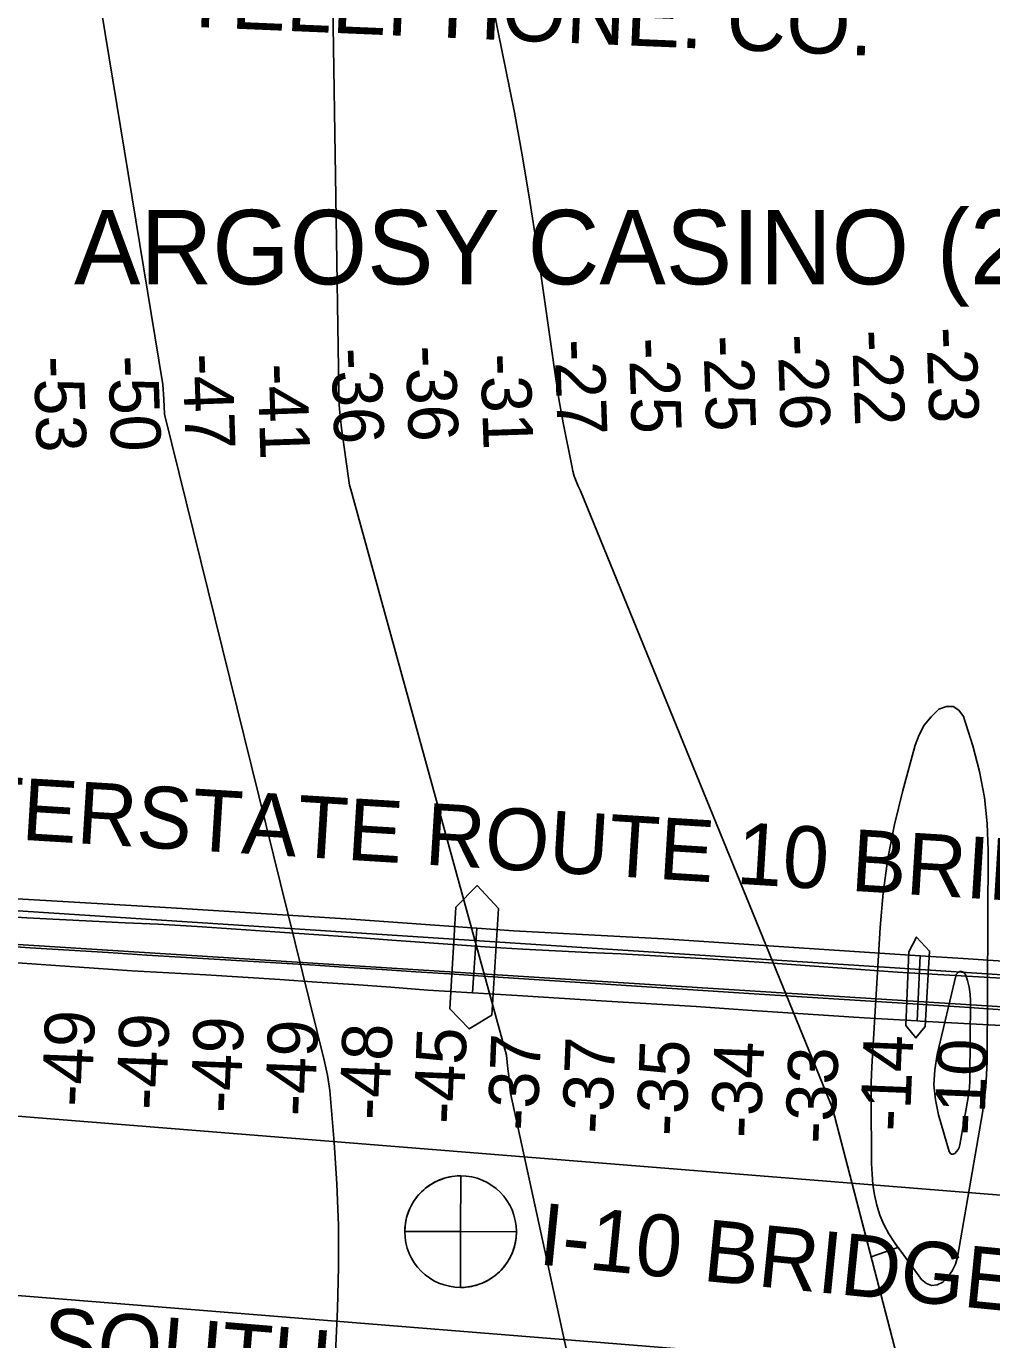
# Model space of a CAD drawing. Extents: x 3297716 to 3335574, y 688621 to 713991.
# Drawn here: x 3323333 to 3324630, y 704839 to 706604 of the extents above; entities that cross this region are included whole.
import ezdxf

# ---------------------------------------------------------------- set-up
doc = ezdxf.new("R2010")
doc.units = 0
for name, color, linetype in [('V-BRDG-IDEN', 7, 'Continuous'), ('V-BRDG-OTLN', 7, 'Continuous'), ('V-CHAN-DOCK', 7, 'Continuous'), ('V-CHAN-NAID', 7, 'Continuous'), ('V-RIVR-GAGE', 7, 'Continuous'), ('V-RIVR-GAGE-IDEN', 7, 'Continuous'), ('V-RIVR-RANG', 7, 'Continuous'), ('V-ROAD-CNTR', 7, 'Continuous'), ('V-TOPO-DPTH', 7, 'Continuous'), ('V-TOPO-MAJR', 7, 'Continuous'), ('V-TOPO-MINR', 7, 'Continuous'), ('V-UTIL-IDEN', 7, 'Continuous'), ('V-UTIL-LINE', 7, 'Continuous')]:
    doc.layers.add(name, color=color, linetype=linetype)

msp = doc.modelspace()

# ---------------------------------------------------------------- linework, layer by layer
at = {"layer": 'V-BRDG-OTLN'}
for points in [[(3323251.3, 705435.7), (3323527.8, 705419.8), (3323769.3, 705404.4), (3323938.1, 705392.4), (3323932.7, 705305.3), (3323872.3, 705308.9), (3323822.7, 705312.8), (3323773, 705316.4), (3323723.3, 705319.9), (3323673.6, 705323.3), (3323623.9, 705326.4), (3323574.2, 705329.4), (3323524.4, 705332.2), (3323474.7, 705334.9), (3323423.5, 705338.6), (3323372.2, 705342.2), (3323321, 705345.6)], [(3323289.4, 705408.8), (3323333.5, 705406.3), (3323377.6, 705403.9), (3323421.8, 705401.7), (3323465.9, 705399.6), (3323510.1, 705397.8), (3323562.4, 705394.5), (3323614.8, 705391.1), (3323667.1, 705387.5), (3323719.4, 705383.8), (3323771.7, 705380), (3323824, 705376.1), (3323868, 705372.8), (3323911.9, 705369.7), (3323955.9, 705366.8), (3323999.9, 705364.2), (3324043.9, 705361.8), (3324088, 705359.7), (3324132, 705357.7), (3324194, 705354.2), (3324255.9, 705350.4), (3324317.8, 705346.4), (3324379.7, 705342.2), (3324441.6, 705337.7), (3324503.5, 705333.1), (3324573.4, 705329), (3324643.4, 705324.9)], [(3323285.9, 705369.2), (3323338.2, 705365.9), (3323390.5, 705362.6), (3323442.8, 705359.4), (3323495.1, 705356.1), (3323540.2, 705353.4), (3323585.4, 705350.8), (3323630.6, 705348), (3323675.7, 705345.3), (3323720.9, 705342.5), (3323766, 705339.6), (3323811.2, 705336.7), (3323856.3, 705333.8), (3323901.4, 705330.8), (3323946.5, 705327.8), (3324132.2, 705315.6), (3324317.9, 705303.7), (3324503.7, 705292.1), (3324593.6, 705285.9), (3324683.6, 705279.9)], [(3324529.8, 705267.7), (3324534.1, 705355.1), (3324591.8, 705351.3), (3324800.2, 705337.7), (3325099.3, 705320), (3325356, 705302), (3325590.2, 705287.2), (3325902.6, 705266.2)], [(3325894.4, 705183), (3325821.2, 705187.5), (3325747.9, 705191.7), (3325674.7, 705195.7), (3325590.6, 705201.4), (3325506.5, 705207), (3325422.3, 705212.3), (3325338.2, 705217.5), (3325254, 705222.4), (3325169.8, 705227), (3325072.8, 705233.2), (3324975.8, 705239.6), (3324878.8, 705246), (3324781.8, 705252.5), (3324684.8, 705259.2), (3324609.5, 705263.2), (3324534.1, 705267.4), (3324529.8, 705267.7)]]:
    msp.add_lwpolyline(points, dxfattribs=at)
msp.add_lwpolyline([(3323932.7, 705305.3), (3323938.1, 705392.4), (3323987.7, 705388.8), (3324189.5, 705377.9), (3324357.6, 705366.8), (3324534.1, 705355.1), (3324529.8, 705267.7), (3324458.8, 705271.9), (3324383.5, 705276.6), (3324308.2, 705281.6), (3324232.9, 705286.8), (3324112.7, 705294.2), (3323992.5, 705301.6)], close=True, dxfattribs=at)
at = {"layer": 'V-CHAN-DOCK'}
for points in [[(3323967.5, 705418.9), (3323958.6, 705275.4), (3323927.9, 705256.9), (3323901.9, 705284), (3323910.1, 705420.7), (3323938.6, 705449.5)], [(3324514.6, 705261.5), (3324518.6, 705360.4), (3324529.3, 705380.3), (3324546.6, 705361.5), (3324540.7, 705260.3), (3324528.2, 705244.9)]]:
    msp.add_lwpolyline(points, close=True, dxfattribs=at)
at = {"layer": 'V-RIVR-GAGE'}
for points in [[(3323916.7, 705059.5), (3323916.5, 704984.5), (3323841.5, 704984.7), (3323841.6, 704986.8), (3323841.7, 704989.3), (3323842, 704992.3), (3323842.3, 704995.3), (3323842.8, 704998), (3323843.4, 705001), (3323844, 705003.6), (3323844.7, 705006), (3323845.5, 705008.4), (3323846.4, 705011.1), (3323847.4, 705013.5), (3323848.4, 705015.8), (3323849.6, 705018.3), (3323851, 705021), (3323852.4, 705023.3), (3323853.8, 705025.5), (3323856.2, 705029), (3323857.9, 705031.2), (3323860.1, 705033.9), (3323862.3, 705036.2), (3323864.1, 705038.1), (3323866.9, 705040.7), (3323869.2, 705042.7), (3323871.7, 705044.6), (3323874.8, 705046.8), (3323877.2, 705048.3), (3323879.8, 705049.8), (3323882.8, 705051.4), (3323885.4, 705052.7), (3323888, 705053.8), (3323891.6, 705055.2), (3323894.9, 705056.3), (3323898, 705057.1), (3323901.3, 705057.9), (3323904.7, 705058.5), (3323908.8, 705059.1), (3323911.7, 705059.3), (3323914.3, 705059.4)], [(3323916.4, 704909.5), (3323916.5, 704984.5), (3323991.5, 704984.3), (3323991.5, 704981.6), (3323991.3, 704978.5), (3323991.1, 704975.9), (3323990.7, 704973.3), (3323990.2, 704970.1), (3323989.5, 704967.1), (3323988.7, 704963.8), (3323988, 704961.7), (3323987, 704958.8), (3323985.9, 704955.9), (3323984.8, 704953.4), (3323983.6, 704950.9), (3323982.3, 704948.4), (3323981, 704946.1), (3323979.3, 704943.5), (3323977.8, 704941.2), (3323975.7, 704938.4), (3323973.6, 704935.7), (3323970.9, 704932.8), (3323968.6, 704930.5), (3323966.2, 704928.2), (3323964, 704926.4), (3323962.3, 704925.1), (3323959.7, 704923.1), (3323957.8, 704921.8), (3323955.2, 704920.2), (3323952.6, 704918.7), (3323949.9, 704917.3), (3323947.7, 704916.3), (3323945.5, 704915.3), (3323942.8, 704914.2), (3323940.1, 704913.3), (3323936.9, 704912.3), (3323933.7, 704911.5), (3323931.3, 704910.9), (3323928.5, 704910.4), (3323926.1, 704910.1), (3323923.3, 704909.8), (3323921.1, 704909.6), (3323918.6, 704909.5)]]:
    msp.add_lwpolyline(points, close=True, dxfattribs=at)
msp.add_circle((3323916.5, 704984.5), 75, dxfattribs=at)
at = {"layer": 'V-ROAD-CNTR'}
for points in [[(3322115.8, 705493.9), (3325974, 705243.1), (3326780.4, 705207.9), (3327424, 705214.4), (3328124.6, 705236.7), (3328557.7, 705273.4), (3328735.2, 705298.7), (3328852.7, 705321.9), (3328958.6, 705350.2), (3329047.4, 705378.7)], [(3322125.8, 705446), (3325883, 705208.4), (3326610.3, 705173.6), (3326928.1, 705167.1), (3327579.2, 705181), (3328294.9, 705204.7)]]:
    msp.add_lwpolyline(points, dxfattribs=at)
at = {"layer": 'V-TOPO-DPTH'}
for points in [[(3324569.8, 703240.9), (3324169.6, 704314.5), (3324168.6, 704321.7), (3323983.6, 705170.6), (3323983.1, 705174.7), (3323982.1, 705184.8), (3323981.1, 705194), (3323980.1, 705203.2), (3323979.1, 705212.4), (3323978, 705221.6), (3323769, 705981.7), (3323767.3, 705987.7), (3323766.1, 705994), (3323756.6, 706063.9), (3323755, 706076.7), (3323753.8, 706089.6), (3323753.1, 706102.5), (3323752.7, 706115.5), (3323741, 706892.8)], [(3323741, 706892.8), (3323752.7, 706115.5), (3323753.1, 706102.5), (3323753.8, 706089.6), (3323755, 706076.7), (3323756.6, 706063.9), (3323766.1, 705994), (3323767.3, 705987.7), (3323769, 705981.7), (3323978, 705221.6), (3323979.1, 705212.4), (3323980.1, 705203.2), (3323981.1, 705194), (3323982.1, 705184.8), (3323983.1, 705174.7), (3323983.6, 705170.6), (3324168.6, 704321.7), (3324169.6, 704314.5), (3324569.8, 703240.9)], [(3323960.2, 706630.4), (3323967.5, 706594), (3323977, 706548), (3323988.7, 706488.5), (3323999.7, 706428.9), (3324009.6, 706369.1), (3324018.8, 706309.2), (3324044.5, 706130.5), (3324046.7, 706115.7), (3324049.1, 706100.8), (3324051.7, 706086.1), (3324054.5, 706071.3), (3324065.8, 706013.3), (3324067.4, 706006.4), (3324069.3, 705999.5), (3324071.7, 705992.8), (3324074.4, 705986.2), (3324077.5, 705979.9), (3324416.3, 705150.6), (3324468.3, 704950.6), (3324504.1, 704963.3)], [(3323960.2, 706630.4), (3323967.5, 706594), (3323977, 706548), (3323988.7, 706488.5), (3323999.7, 706428.9), (3324009.6, 706369.1), (3324018.8, 706309.2), (3324044.5, 706130.5), (3324046.7, 706115.7), (3324049.1, 706100.8), (3324051.7, 706086.1), (3324054.5, 706071.3), (3324065.8, 706013.3), (3324067.4, 706006.4), (3324069.3, 705999.5), (3324071.7, 705992.8), (3324074.4, 705986.2), (3324077.5, 705979.9), (3324416.3, 705150.6), (3324629.6, 704329.8)], [(3324578.4, 705690.2), (3324585.8, 705685.1), (3324592.2, 705676.5), (3324604.6, 705637.2), (3324613.6, 705602.7), (3324620.5, 705567.9), (3324624.1, 705532.7), (3324625.6, 705497.1), (3324623.9, 705213), (3324623.3, 705195.7), (3324622.2, 705178.4), (3324620.2, 705161.2), (3324617.7, 705144), (3324584.1, 704950.4), (3324581.3, 704940.7), (3324577.2, 704931.7), (3324571.4, 704923.8), (3324564.3, 704916.5), (3324556.7, 704913.2), (3324549.3, 704912.2), (3324542.4, 704915), (3324535.8, 704920.1), (3324499.3, 704969.9), (3324491.7, 704981.7), (3324485.1, 704993.9), (3324479.9, 705006.8), (3324475.7, 705020.1), (3324472.8, 705033.9), (3324470.5, 705047.8), (3324469.3, 705061.8), (3324468.7, 705075.9), (3324468.1, 705163.8), (3324468.1, 705174.4), (3324468.3, 705184.9), (3324468.7, 705195.4), (3324469.2, 705205.9), (3324480.1, 705393), (3324484.3, 705439.6), (3324490.5, 705485.8), (3324499.6, 705531.6), (3324510.5, 705577.1), (3324527.4, 705638.2), (3324532.7, 705652), (3324539.5, 705664.9), (3324548.6, 705676.2), (3324559.3, 705686.6), (3324569.4, 705690.1), (3324578.4, 705690.2)], [(3324504.1, 704963.3), (3324499.3, 704969.9), (3324491.7, 704981.7), (3324485.1, 704993.9), (3324479.9, 705006.8), (3324475.7, 705020.1), (3324472.8, 705033.9), (3324470.5, 705047.8), (3324469.3, 705061.8), (3324468.7, 705075.9), (3324468.1, 705163.8), (3324468.1, 705174.4), (3324468.3, 705184.9), (3324468.7, 705195.4), (3324469.2, 705205.9), (3324480.1, 705393), (3324484.3, 705439.6), (3324490.5, 705485.8), (3324499.6, 705531.6), (3324510.5, 705577.1), (3324527.4, 705638.2), (3324532.7, 705652), (3324539.5, 705664.9), (3324548.6, 705676.2), (3324559.3, 705686.6), (3324569.4, 705690.1), (3324578.4, 705690.2)], [(3324578.4, 705690.2), (3324585.8, 705685.1), (3324592.2, 705676.5), (3324604.6, 705637.2), (3324613.6, 705602.7), (3324620.5, 705567.9), (3324624.1, 705532.7), (3324625.6, 705497.1), (3324623.9, 705213), (3324623.3, 705195.7), (3324622.2, 705178.4), (3324620.2, 705161.2), (3324617.7, 705144), (3324584.1, 704950.4), (3324581.3, 704940.7), (3324577.2, 704931.7), (3324571.4, 704923.8), (3324564.3, 704916.5), (3324556.7, 704913.2), (3324549.3, 704912.2), (3324542.4, 704915), (3324535.8, 704920.1), (3324507, 704959.4)], [(3324507, 704959.4), (3324504.1, 704963.3), (3324468.3, 704950.6), (3324470.1, 704943.5), (3324629.6, 704329.8), (3324633, 704306.1), (3324636.1, 704282.5), (3324639, 704258.7), (3324641.6, 704235), (3324671.9, 703224.1)]]:
    msp.add_lwpolyline(points, dxfattribs=at)
at = {"layer": 'V-TOPO-MAJR'}
msp.add_lwpolyline([(3323377.2, 706971.2), (3323516.3, 706123), (3323517.6, 706103.1), (3323518.8, 706083.1), (3323733, 705214.7), (3323737.7, 705194.7), (3323740.7, 705174.2), (3323746.7, 705104.3), (3323750.3, 705048.5), (3323752.6, 704992.6), (3323752.6, 704936.7), (3323751.2, 704880.8), (3323729.7, 704403.1)], dxfattribs=at)
at = {"layer": 'V-TOPO-MINR'}
for points in [[(3323741, 706892.8), (3323752.7, 706115.5), (3323753.1, 706102.5), (3323753.8, 706089.6), (3323755, 706076.7), (3323756.6, 706063.9), (3323766.1, 705994), (3323767.3, 705987.7), (3323769, 705981.7), (3323978, 705221.6), (3323979.1, 705212.4), (3323980.1, 705203.2), (3323981.1, 705194), (3323982.1, 705184.8), (3323983.1, 705174.7), (3323983.6, 705170.6), (3324168.6, 704321.7), (3324169.6, 704314.5), (3324569.8, 703240.9)], [(3324629.6, 704329.8), (3324416.3, 705150.6), (3324077.5, 705979.9), (3324074.4, 705986.2), (3324071.7, 705992.8), (3324069.3, 705999.5), (3324067.4, 706006.4), (3324065.8, 706013.3), (3324054.5, 706071.3), (3324051.7, 706086.1), (3324049.1, 706100.8), (3324046.7, 706115.7), (3324044.5, 706130.5), (3324018.8, 706309.2), (3324009.6, 706369.1), (3323999.7, 706428.9), (3323988.7, 706488.5), (3323977, 706548), (3323967.5, 706594), (3323960.2, 706630.4)], [(3324578.4, 705690.2), (3324585.8, 705685.1), (3324592.2, 705676.5), (3324604.6, 705637.2), (3324613.6, 705602.7), (3324620.5, 705567.9), (3324624.1, 705532.7), (3324625.6, 705497.1), (3324623.9, 705213), (3324623.3, 705195.7), (3324622.2, 705178.4), (3324620.2, 705161.2), (3324617.7, 705144), (3324584.1, 704950.4), (3324581.3, 704940.7), (3324577.2, 704931.7), (3324571.4, 704923.8), (3324564.3, 704916.5), (3324556.7, 704913.2), (3324549.3, 704912.2), (3324542.4, 704915), (3324535.8, 704920.1), (3324499.3, 704969.9), (3324491.7, 704981.7), (3324485.1, 704993.9), (3324479.9, 705006.8), (3324475.7, 705020.1), (3324472.8, 705033.9), (3324470.5, 705047.8), (3324469.3, 705061.8), (3324468.7, 705075.9), (3324468.1, 705163.8), (3324468.1, 705174.4), (3324468.3, 705184.9), (3324468.7, 705195.4), (3324469.2, 705205.9), (3324480.1, 705393), (3324484.3, 705439.6), (3324490.5, 705485.8), (3324499.6, 705531.6), (3324510.5, 705577.1), (3324527.4, 705638.2), (3324532.7, 705652), (3324539.5, 705664.9), (3324548.6, 705676.2), (3324559.3, 705686.6), (3324569.4, 705690.1), (3324578.4, 705690.2)], [(3324588.1, 705334.6), (3324591.2, 705333.6), (3324594.3, 705330.8), (3324597.4, 705321.9), (3324599.8, 705312.8), (3324601, 705303.5), (3324601.5, 705294.1), (3324600.9, 705191.2), (3324600.7, 705185.2), (3324600.3, 705179.3), (3324599.7, 705173.4), (3324598.8, 705167.5), (3324587.2, 705101), (3324586.3, 705097.7), (3324584.9, 705094.7), (3324582.9, 705092), (3324580.5, 705089.6), (3324578.2, 705088.8), (3324576.1, 705088.8), (3324574.4, 705090), (3324573, 705092), (3324558.7, 705141.3), (3324554.6, 705161.5), (3324552.5, 705181.7), (3324553.6, 705201.9), (3324556.8, 705222.3), (3324582.6, 705329.9), (3324585.3, 705333.1), (3324588.1, 705334.6)]]:
    msp.add_lwpolyline(points, dxfattribs=at)
at = {"layer": 'V-UTIL-LINE'}
for p, q in [((3325538.8, 704961.2), (3322250.6, 705225.5)), ((3325501.8, 704723.3), (3322213.6, 704987.6))]:
    msp.add_line(p, q, dxfattribs=at)

# ---------------------------------------------------------------- texts
at = {"layer": 'V-BRDG-IDEN'}
msp.add_text('INTERSTATE ROUTE 10 BRIDGE', height=83, rotation=356.4796, dxfattribs=at).set_placement((3323147, 705522.1))
at = {"layer": 'V-CHAN-NAID'}
msp.add_text('ARGOSY CASINO (229.4) (2)', height=100, dxfattribs=at).set_placement((3323397.1, 706257.4))
at = {"layer": 'V-RIVR-GAGE-IDEN'}
msp.add_text('I-10 BRIDGE GAGE', height=83, rotation=354.3089, dxfattribs=at).set_placement((3324019.4, 704940.6))
at = {"layer": 'V-RIVR-RANG'}
for s, rotation, p in [('-23', 271.9628, (3324542.2, 706199.3)), ('-27', 271.9628, (3324042.5, 706182.8)), ('-25', 271.9628, (3324142.4, 706185)), ('-25', 271.9628, (3324242.4, 706188.1)), ('-26', 271.9628, (3324342.4, 706189.7)), ('-22', 271.9628, (3324442.3, 706195.6)), ('-47', 271.9628, (3323542.8, 706163.8)), ('-36', 271.9628, (3323742.7, 706171.2)), ('-36', 271.9628, (3323842.6, 706174.4)), ('-31', 271.9628, (3323943.1, 706163.6)), ('-53', 271.9628, (3323342.8, 706160.1)), ('-50', 271.9628, (3323442.9, 706160.9)), ('-41', 271.9628, (3323643.3, 706150.4)), ('-49', 87.7065, (3323420.3, 705151.4)), ('-49', 87.7065, (3323520.3, 705147.1)), ('-49', 87.7065, (3323620.2, 705142.9)), ('-49', 87.7065, (3323720.1, 705138.6)), ('-48', 87.7065, (3323820, 705133.6)), ('-45', 87.7065, (3323919.8, 705128.3)), ('-37', 87.7065, (3324019.5, 705119.3)), ('-37', 87.7065, (3324119.4, 705115)), ('-14', 87.7065, (3324519.9, 705118.3)), ('-35', 87.7065, (3324219.4, 705111.9)), ('-34', 87.7065, (3324319.4, 705109.4)), ('-33', 87.7065, (3324419.2, 705101.8)), ('-10', 87.7065, (3324619.8, 705113))]:
    msp.add_text(s, height=67, rotation=rotation, dxfattribs=at).set_placement(p)
at = {"layer": 'V-UTIL-IDEN'}
for s, rotation, p in [('TELEPHONE. CO.', 357.559, (3323539.2, 706604.1)), ('BELL SOUTH', 355.2254, (3323050.6, 704825.7))]:
    msp.add_text(s, height=83, rotation=rotation, dxfattribs=at).set_placement(p)

doc.saveas('drawing.dxf')
